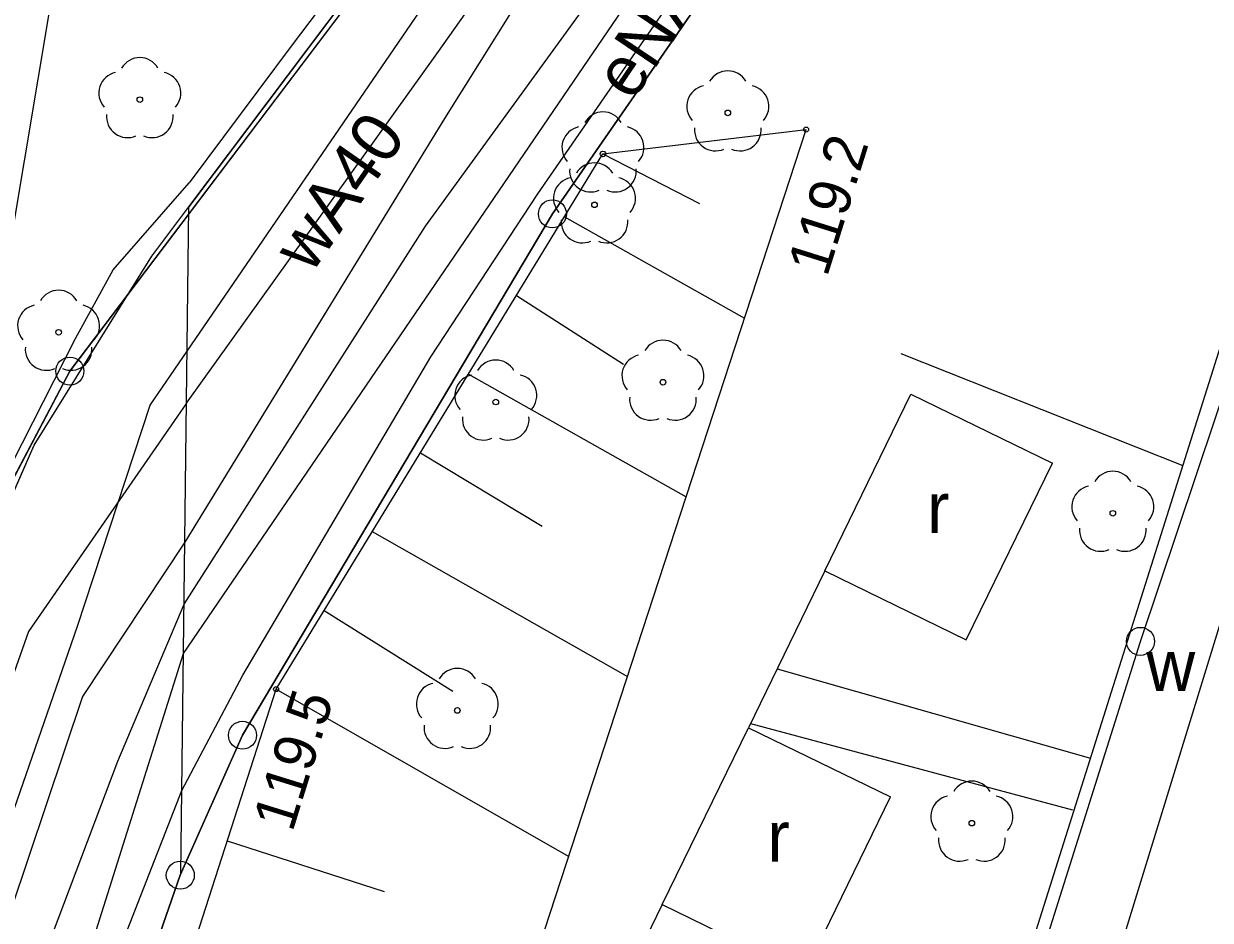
# Model space of a CAD drawing. Extents: x 6434771 to 6436222, y 5663454 to 5664782.
# Drawn here: x 6434875.92 to 6434897.1, y 5664042.15 to 5664058.14 of the extents above; entities that cross this region are included whole.
import ezdxf

# ---------------------------------------------------------------- set-up
doc = ezdxf.new("R2010")
doc.units = 0
for name, color, linetype in [('Warstwa 1', 7, 'Continuous'), ('Warstwa 10', 7, 'Continuous'), ('Warstwa 11', 7, 'Continuous'), ('Warstwa 12', 7, 'Continuous'), ('Warstwa 13', 7, 'Continuous'), ('Warstwa 2', 7, 'Continuous'), ('Warstwa 20', 7, 'Continuous'), ('Warstwa 21', 7, 'Continuous'), ('Warstwa 4', 7, 'Continuous'), ('Warstwa 5', 7, 'Continuous'), ('Warstwa 6', 7, 'Continuous'), ('Warstwa 8', 7, 'Continuous'), ('Warstwa 9', 7, 'Continuous')]:
    doc.layers.add(name, color=color, linetype=linetype)

msp = doc.modelspace()

# ---------------------------------------------------------------- linework, layer by layer
at = {"layer": 'Warstwa 1'}
for p, q in [((6434885.357, 5664054.75), (6434896.533, 5664070.874)), ((6434885.357, 5664054.75), (6434896.533, 5664070.874)), ((6434876.742, 5664051.944), (6434886.997, 5664065.49)), ((6434876.742, 5664051.944), (6434886.997, 5664065.49)), ((6434879.824, 5664045.447), (6434885.357, 5664054.75)), ((6434879.824, 5664045.447), (6434885.357, 5664054.75)), ((6434874.644, 5664047.97), (6434876.742, 5664051.944)), ((6434874.644, 5664047.97), (6434876.742, 5664051.944)), ((6434878.714, 5664042.95), (6434879.824, 5664045.447)), ((6434878.714, 5664042.95), (6434879.824, 5664045.447)), ((6434876.932, 5664037.822), (6434878.714, 5664042.95)), ((6434876.932, 5664037.822), (6434878.714, 5664042.95))]:
    msp.add_line(p, q, dxfattribs=at)
at = {"layer": 'Warstwa 10'}
for p, q in [((6434875.688, 5664054.24), (6434877.037, 5664062.32)), ((6434880.435, 5664027.32), (6434889.886, 5664056.255)), ((6434886.26, 5664055.819), (6434889.886, 5664056.255)), ((6434880.424, 5664046.27), (6434886.26, 5664055.819)), ((6434886.26, 5664055.819), (6434887.984, 5664054.934)), ((6434885.575, 5664054.699), (6434888.787, 5664052.891)), ((6434884.717, 5664053.293), (6434886.628, 5664052.071)), ((6434883.859, 5664051.89), (6434887.745, 5664049.703)), ((6434883, 5664050.485), (6434885.173, 5664049.175)), ((6434882.142, 5664049.081), (6434886.698, 5664046.496)), ((6434881.284, 5664047.676), (6434883.577, 5664046.231)), ((6434878.699, 5664040.926), (6434880.424, 5664046.27)), ((6434880.424, 5664046.27), (6434885.649, 5664043.283)), ((6434879.55, 5664043.563), (6434882.351, 5664042.659))]:
    msp.add_line(p, q, dxfattribs=at)
for points in [[(6434878.772, 5664046.908), (6434886.967, 5664058.923), (6434895.265, 5664070.744), (6434896.663, 5664074.881), (6434895.789, 5664075.331), (6434892.208, 5664077.026), (6434892.892, 5664079.122), (6434896.46, 5664089.241), (6434898.741, 5664092.515), (6434900.632, 5664096.591), (6434901.57, 5664099.669), (6434899.78, 5664106.75), (6434898.27, 5664111.23), (6434896.16, 5664125.7), (6434897.28, 5664132.94), (6434899.7, 5664143.77), (6434902.02, 5664152.23), (6434904.82, 5664164.21), (6434904.99, 5664165.61), (6434909.86, 5664185.96), (6434912.72, 5664198.496)], [(6434878.782, 5664047.789), (6434883.093, 5664054.53), (6434892.573, 5664067.572), (6434895.894, 5664070.992), (6434897.799, 5664073.869)], [(6434892.24, 5664070.677), (6434888.133, 5664063.96), (6434883.43, 5664056.451), (6434878.796, 5664048.89)], [(6434878.796, 5664048.89), (6434876.97, 5664046.14), (6434872.156, 5664031.828), (6434869.352, 5664023.309)], [(6434870.412, 5664022.684), (6434872.521, 5664029.968), (6434873.058, 5664031.95), (6434875.568, 5664039.614), (6434877.6, 5664044.982), (6434878.782, 5664047.789)], [(6434871.228, 5664022.202), (6434871.992, 5664024.822), (6434875.582, 5664036.797), (6434878.772, 5664046.908)]]:
    msp.add_lwpolyline(points, dxfattribs=at)
for centre in [(6434885.357, 5664054.75), (6434885.357, 5664054.75), (6434876.742, 5664051.944), (6434879.824, 5664045.447), (6434879.824, 5664045.447), (6434878.714, 5664042.95), (6434878.714, 5664042.95)]:
    msp.add_circle(centre, 0.25, dxfattribs=at)
at = {"layer": 'Warstwa 11'}
for centre in [(6434877.991, 5664056.789), (6434888.489, 5664056.552), (6434886.26, 5664055.819), (6434886.109, 5664054.911), (6434876.541, 5664052.637), (6434887.331, 5664051.746), (6434884.346, 5664051.392), (6434895.363, 5664049.408), (6434883.66, 5664045.89), (6434892.846, 5664043.879)]:
    msp.add_circle(centre, 0.05, dxfattribs=at)
for centre, start, end in [((6434877.991, 5664057.164), 30.1471, 149.8529), ((6434877.634, 5664056.905), 102.1471, 221.8529), ((6434878.348, 5664056.905), 318.1471, 77.8529), ((6434888.489, 5664056.927), 30.1471, 149.8529), ((6434888.132, 5664056.668), 102.1471, 221.8529), ((6434888.846, 5664056.668), 318.1471, 77.8529), ((6434886.26, 5664056.194), 30.1471, 149.8529), ((6434877.771, 5664056.486), 174.1471, 293.8529), ((6434878.211, 5664056.486), 246.1471, 5.8529), ((6434885.903, 5664055.935), 102.1471, 221.8529), ((6434886.617, 5664055.935), 318.1471, 77.8529), ((6434888.269, 5664056.249), 174.1471, 293.8529), ((6434888.709, 5664056.249), 246.1471, 5.8529), ((6434886.04, 5664055.516), 174.1471, 293.8529), ((6434886.109, 5664055.286), 30.1471, 149.8529), ((6434886.48, 5664055.516), 246.1471, 5.8529), ((6434885.752, 5664055.027), 102.1471, 221.8529), ((6434886.466, 5664055.027), 318.1471, 77.8529), ((6434885.889, 5664054.608), 174.1471, 293.8529), ((6434886.329, 5664054.608), 246.1471, 5.8529), ((6434876.541, 5664053.012), 30.1471, 149.8529), ((6434876.184, 5664052.753), 102.1471, 221.8529), ((6434876.898, 5664052.753), 318.1471, 77.8529), ((6434876.321, 5664052.334), 174.1471, 293.8529), ((6434876.761, 5664052.334), 246.1471, 5.8529), ((6434887.331, 5664052.121), 30.1471, 149.8529), ((6434884.346, 5664051.767), 30.1471, 149.8529), ((6434886.974, 5664051.862), 102.1471, 221.8529), ((6434887.688, 5664051.862), 318.1471, 77.8529), ((6434883.989, 5664051.508), 102.1471, 221.8529), ((6434884.703, 5664051.508), 318.1471, 77.8529), ((6434887.111, 5664051.443), 174.1471, 293.8529), ((6434887.551, 5664051.443), 246.1471, 5.8529), ((6434884.126, 5664051.089), 174.1471, 293.8529), ((6434884.566, 5664051.089), 246.1471, 5.8529), ((6434895.363, 5664049.783), 30.1471, 149.8529), ((6434895.006, 5664049.524), 102.1471, 221.8529), ((6434895.72, 5664049.524), 318.1471, 77.8529), ((6434895.143, 5664049.105), 174.1471, 293.8529), ((6434895.583, 5664049.105), 246.1471, 5.8529), ((6434883.66, 5664046.265), 30.1471, 149.8529), ((6434883.303, 5664046.006), 102.1471, 221.8529), ((6434884.017, 5664046.006), 318.1471, 77.8529), ((6434883.44, 5664045.587), 174.1471, 293.8529), ((6434883.88, 5664045.587), 246.1471, 5.8529), ((6434892.846, 5664044.254), 30.1471, 149.8529), ((6434892.489, 5664043.995), 102.1471, 221.8529), ((6434893.203, 5664043.995), 318.1471, 77.8529), ((6434892.626, 5664043.576), 174.1471, 293.8529), ((6434893.066, 5664043.576), 246.1471, 5.8529)]:
    msp.add_arc(centre, 0.375, start, end, dxfattribs=at)
at = {"layer": 'Warstwa 12'}
for p, q in [((6434890.221, 5664048.381), (6434891.759, 5664051.532)), ((6434891.759, 5664051.532), (6434894.284, 5664050.301)), ((6434892.746, 5664047.15), (6434894.284, 5664050.301)), ((6434890.221, 5664048.381), (6434892.746, 5664047.15)), ((6434887.318, 5664042.426), (6434888.856, 5664045.577)), ((6434888.856, 5664045.577), (6434891.392, 5664044.346)), ((6434889.854, 5664041.195), (6434891.392, 5664044.346)), ((6434887.318, 5664042.426), (6434889.854, 5664041.195))]:
    msp.add_line(p, q, dxfattribs=at)
for points in [[(6434878.837, 5664052.303), (6434886.462, 5664063.436), (6434888.944, 5664064.426), (6434889.821, 5664065.776), (6434889.964, 5664067.684), (6434892.601, 5664074.002), (6434892.737, 5664074.562)], [(6434892.737, 5664074.562), (6434892.085, 5664073.857), (6434891.421, 5664072.499), (6434890.901, 5664071.072), (6434890.461, 5664069.996), (6434890.086, 5664068.114), (6434889.868, 5664066.734), (6434889.902, 5664065.376), (6434888.053, 5664064.241), (6434886.355, 5664065.217), (6434880.708, 5664057.766), (6434878.873, 5664055.304)], [(6434878.826, 5664051.371), (6434883.322, 5664057.647), (6434887.771, 5664063.926), (6434891.579, 5664069.051), (6434894.339, 5664072.715), (6434895.613, 5664074.144)], [(6434878.742, 5664044.46), (6434879.829, 5664046.522), (6434883.185, 5664052.201), (6434885.098, 5664055.107), (6434889.425, 5664061.371), (6434893.248, 5664066.851), (6434895.889, 5664070.597), (6434896.395, 5664071.365)], [(6434885.395, 5664013.843), (6434885.756, 5664014.964), (6434886.868, 5664018.391), (6434887.895, 5664021.449), (6434889.709, 5664026.787), (6434891.413, 5664032.026), (6434892.752, 5664036.89), (6434894.005, 5664041.255), (6434895.856, 5664047.122), (6434897.858, 5664053.078), (6434899.585, 5664057.757), (6434901.933, 5664056.788), (6434908.273, 5664053.821), (6434914.766, 5664051.112), (6434915.042, 5664051.579), (6434915.735, 5664051.851), (6434916.557, 5664052.021), (6434918.057, 5664051.142), (6434918.098, 5664051.124), (6434921.598, 5664049.539), (6434922.532, 5664051.558), (6434923.03, 5664051.342), (6434925.581, 5664050.171)], [(6434864.828, 5664025.979), (6434868.129, 5664033.986), (6434872.765, 5664044.46), (6434875.32, 5664049.543), (6434876.842, 5664052.524), (6434877.517, 5664053.754), (6434878.873, 5664055.304)], [(6434864.849, 5664025.966), (6434865.093, 5664026.456), (6434869.188, 5664025.206), (6434876.877, 5664047.393), (6434878.175, 5664051.337), (6434878.837, 5664052.303)], [(6434878.826, 5664051.371), (6434876.003, 5664047.297), (6434872.792, 5664038.193), (6434868.701, 5664026.207), (6434867.961, 5664024.13)], [(6434871.548, 5664022.013), (6434872.34, 5664024.774), (6434874.85, 5664033.259), (6434876.654, 5664039.115), (6434878.742, 5664044.46)]]:
    msp.add_lwpolyline(points, dxfattribs=at)
at = {"layer": 'Warstwa 13'}
for centre in [(6434889.886, 5664056.255), (6434880.424, 5664046.27)]:
    msp.add_circle(centre, 0.045, dxfattribs=at)
at = {"layer": 'Warstwa 2'}
for points in [[(6434890.067, 5664072.56), (6434886.847, 5664065.482), (6434878.868, 5664054.874)], [(6434878.725, 5664042.975), (6434879.824, 5664045.447), (6434885.357, 5664054.75), (6434896.533, 5664070.874), (6434897.518, 5664070.15), (6434902.796, 5664067.777)], [(6434885.156, 5664013.984), (6434898.642, 5664056.678)], [(6434867.191, 5664024.874), (6434872.127, 5664040.76), (6434873.659, 5664045.062), (6434876.106, 5664050.622), (6434878.207, 5664053.997), (6434878.868, 5664054.874)], [(6434891.576, 5664052.256), (6434896.615, 5664050.263)], [(6434890.221, 5664048.381), (6434888.856, 5664045.577)], [(6434889.369, 5664046.632), (6434894.966, 5664045.04)], [(6434888.895, 5664045.657), (6434894.641, 5664044.115)], [(6434872.329, 5664021.552), (6434876.932, 5664037.822), (6434878.714, 5664042.95), (6434878.725, 5664042.975)], [(6434887.318, 5664042.426), (6434886.528, 5664040.796)]]:
    msp.add_lwpolyline(points, dxfattribs=at)
at = {"layer": 'Warstwa 20'}
for p, q in [((6434875.688, 5664054.24), (6434877.037, 5664062.32)), ((6434886.26, 5664055.819), (6434889.886, 5664056.255)), ((6434880.424, 5664046.27), (6434886.26, 5664055.819)), ((6434878.699, 5664040.926), (6434880.424, 5664046.27))]:
    msp.add_line(p, q, dxfattribs=at)
at = {"layer": 'Warstwa 21'}
msp.add_line((6434880.435, 5664027.32), (6434889.886, 5664056.255), dxfattribs=at)
at = {"layer": 'Warstwa 4'}
msp.add_circle((6434895.856, 5664047.122), 0.25, dxfattribs=at)
at = {"layer": 'Warstwa 6'}
for points in [[(6434849.064, 5664112.586), (6434898.465, 5664094.951), (6434890.58, 5664073.12), (6434890.292, 5664072.48), (6434890.073, 5664072.573), (6434886.997, 5664065.49), (6434876.742, 5664051.944), (6434874.644, 5664047.97), (6434874.086, 5664046.517), (6434867.472, 5664024.707), (6434867.386, 5664024.469)], [(6434872.329, 5664021.552), (6434876.932, 5664037.822), (6434878.714, 5664042.95), (6434879.824, 5664045.447), (6434885.357, 5664054.75), (6434896.533, 5664070.874), (6434890.292, 5664072.48), (6434890.073, 5664072.573), (6434886.997, 5664065.49), (6434876.742, 5664051.944), (6434874.644, 5664047.97), (6434874.086, 5664046.517), (6434867.472, 5664024.707), (6434867.386, 5664024.469)], [(6434902.911, 5664068.147), (6434896.533, 5664070.874), (6434885.357, 5664054.75), (6434879.824, 5664045.447), (6434878.714, 5664042.95), (6434876.932, 5664037.822), (6434872.329, 5664021.552)]]:
    msp.add_lwpolyline(points, dxfattribs=at)
at = {"layer": 'Warstwa 8'}
for p, q in [((6434885.357, 5664054.75), (6434896.533, 5664070.874)), ((6434878.868, 5664054.874), (6434886.847, 5664065.482)), ((6434878.207, 5664053.997), (6434878.868, 5664054.874)), ((6434878.725, 5664042.975), (6434878.868, 5664054.874)), ((6434878.725, 5664042.975), (6434878.868, 5664054.874)), ((6434879.824, 5664045.447), (6434885.357, 5664054.75)), ((6434876.106, 5664050.622), (6434878.207, 5664053.997)), ((6434873.659, 5664045.062), (6434876.106, 5664050.622)), ((6434878.725, 5664042.975), (6434879.824, 5664045.447)), ((6434876.932, 5664037.822), (6434878.714, 5664042.95)), ((6434878.714, 5664042.95), (6434878.725, 5664042.975))]:
    msp.add_line(p, q, dxfattribs=at)
at = {"layer": 'Warstwa 9'}
msp.add_line((6434895.35, 5664041.176), (6434900.271, 5664057.163), dxfattribs=at)

# ---------------------------------------------------------------- texts
at = {"layer": 'Warstwa 13'}
for s, height, rotation, p in [('eNA', 0.9, 56.0639, (6434886.784, 5664056.737)), ('wA40', 0.9, 55.2159, (6434881.052, 5664053.663)), ('119.2', 0.75, 72.6052, (6434890.259, 5664053.608)), ('119.5', 0.75, 72.8057, (6434880.714, 5664043.702))]:
    msp.add_text(s, height=height, rotation=rotation, dxfattribs=at).set_placement(p)
for p in [(6434892.047, 5664049.055), (6434889.194, 5664043.193)]:
    msp.add_text('r', height=0.9, dxfattribs=at).set_placement(p)
at = {"layer": 'Warstwa 5'}
msp.add_text('w', height=0.9, dxfattribs=at).set_placement((6434895.963, 5664046.239))

doc.saveas('drawing.dxf')
